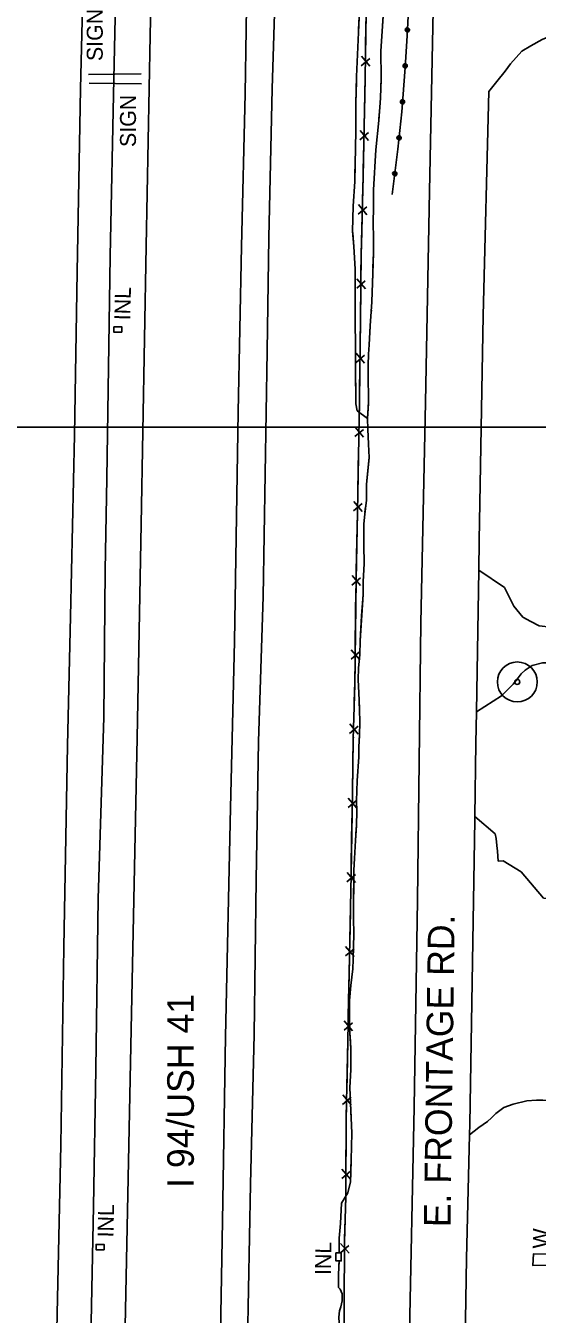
# Model space of a CAD drawing. Extents: x 591954 to 597000, y 198576 to 213500.
# Drawn here: x 594130.7 to 594323, y 209666.9 to 210150.7 of the extents above; entities that cross this region are included whole.
import ezdxf

# ---------------------------------------------------------------- set-up
doc = ezdxf.new("R2010")
doc.units = 0
for name, color, linetype in [('1', 7, 'Continuous'), ('Level 10', 7, 'Continuous'), ('Level 11', 7, 'Continuous'), ('Level 14', 7, 'Continuous'), ('Level 15', 7, 'Continuous'), ('Level 17', 7, 'Continuous'), ('Level 19', 7, 'Continuous'), ('Level 6', 7, 'Continuous')]:
    doc.layers.add(name, color=color, linetype=linetype)

msp = doc.modelspace()

# ---------------------------------------------------------------- linework, layer by layer
at = {"layer": 'Level 10'}
msp.add_line((593000, 210000), (595000, 210000), dxfattribs=at)
msp.add_line((593000, 210000), (595000, 210000), dxfattribs=at)
msp.add_line((593000, 210000), (595000, 210000), dxfattribs=at)
at = {"layer": 'Level 11'}
for points in [[(594273.55, 209571.74), (594274.89, 209654.31), (594276.74, 209744.69), (594278, 209822.45), (594279.28, 209926.53), (594280.94, 210009.26), (594282.49, 210088.62), (594284.08, 210168.96), (594285.71, 210241.93), (594286.96, 210300.65), (594288.06, 210363.42), (594289.4, 210423.97), (594290.55, 210476.1)], [(594218.89, 210465.12), (594217.58, 210375.18), (594215.96, 210285.74), (594214.35, 210198.11), (594213.19, 210125.12), (594211.87, 210067.8), (594210.6, 210005.81), (594209.2, 209919.46), (594207.71, 209857.09), (594205.78, 209771.22), (594204.63, 209701.91), (594203.03, 209611.16), (594202.11, 209564.73)], [(594229.6, 210467.1), (594228.81, 210411.39), (594227.76, 210348.66), (594227.11, 210308.31), (594225.62, 210249.63), (594225.06, 210183.61), (594223.38, 210126.98), (594222.13, 210071.24), (594221.41, 210028.51), (594219.93, 209936.36), (594218.23, 209881.96), (594217.35, 209830.08), (594216.59, 209771.99), (594215.22, 209715.78), (594214.05, 209656.51), (594213.29, 209597.34)], [(594157.59, 210460.37), (594156.27, 210405.15), (594155.43, 210336.18), (594154.34, 210277.94), (594153.25, 210209.33), (594151.28, 210127.01), (594150.06, 210058.26), (594149.03, 209996.98), (594147.49, 209928.92), (594146.44, 209880.43), (594145.09, 209804.76), (594143.95, 209730.46), (594142.54, 209667.26), (594140.73, 209577.01), (594140.2, 209556.9)], [(594166, 209557.94), (594167.75, 209643.84), (594170.38, 209773.79), (594172.65, 209883.33), (594174.11, 209963.62), (594175.98, 210067.92), (594177.49, 210147.09), (594179.2, 210230.98), (594180.76, 210311.04), (594181.64, 210378.28), (594183.44, 210463.91)], [(594304.79, 210126.06), (594307.78, 210129.8), (594310.98, 210133.64), (594312.9, 210136.35), (594317.24, 210141.13), (594320.57, 210143.14), (594324.82, 210145.51), (594329.4, 210147.39), (594336.95, 210148.97), (594341.65, 210149.27), (594346.9, 210149.18), (594352.54, 210149.29), (594362.71, 210149.41), (594372.32, 210149.04), (594384.72, 210148.78), (594393.02, 210148.51), (594401.62, 210148.25), (594412.63, 210148.22), (594424.24, 210148), (594440.5, 210147.57), (594455.13, 210147.52), (594468.18, 210147.38), (594489.76, 210146.92), (594505.8, 210146.76)], [(594304.79, 210126.06), (594302.63, 210041.95), (594301.15, 209957.42), (594300.98, 209946.26)], [(594300.98, 209946.26), (594300.17, 209893.07)], [(594300.17, 209893.07), (594299.95, 209881.39), (594299.51, 209853.84)], [(594299.51, 209853.84), (594299.49, 209852.57), (594297.58, 209738.34), (594297.49, 209734.27)], [(594297.49, 209734.27), (594296.41, 209687.83), (594295.15, 209611.05), (594294.44, 209564.67)]]:
    msp.add_lwpolyline(points, dxfattribs=at)
at = {"layer": 'Level 14'}
for points in [[(594174.05, 210132.63), (594154.37, 210132.46)], [(594154.58, 210129.11), (594174.28, 210128.86)]]:
    msp.add_lwpolyline(points, dxfattribs=at)
at = {"layer": 'Level 15'}
for p, q in [((594256.82, 210135.71), (594260.04, 210138.45)), ((594260.06, 210135.48), (594256.88, 210139.25)), ((594259.56, 210107.62), (594256.39, 210111.4)), ((594256.32, 210107.85), (594259.55, 210110.59)), ((594255.68, 210080.02), (594258.93, 210082.72)), ((594258.91, 210079.76), (594255.78, 210083.56)), ((594255.16, 210052.13), (594258.35, 210054.9)), ((594258.4, 210051.94), (594255.19, 210055.68)), ((594254.87, 210024.28), (594258.08, 210027.04)), ((594258.11, 210024.07), (594254.91, 210027.83)), ((594257.68, 209996.2), (594254.51, 209999.98)), ((594254.44, 209996.43), (594257.66, 209999.17)), ((594253.91, 209968.58), (594257.13, 209971.31)), ((594257.14, 209968.34), (594253.98, 209972.13)), ((594253.33, 209940.72), (594256.55, 209943.47)), ((594256.57, 209940.5), (594253.39, 209944.27)), ((594253.01, 209912.86), (594256.21, 209915.61)), ((594256.25, 209912.65), (594253.05, 209916.4)), ((594252.39, 209885.02), (594255.64, 209887.73)), ((594255.63, 209884.77), (594252.49, 209888.57)), ((594251.9, 209857.15), (594255.11, 209859.9)), ((594255.13, 209856.93), (594251.95, 209860.7)), ((594251.45, 209829.3), (594254.67, 209832.04)), ((594254.68, 209829.07), (594251.51, 209832.85)), ((594250.91, 209801.45), (594254.13, 209804.18)), ((594254.14, 209801.21), (594250.97, 209804.99)), ((594250.35, 209773.6), (594253.58, 209776.33)), ((594253.59, 209773.36), (594250.43, 209777.14)), ((594249.82, 209745.74), (594253.04, 209748.47)), ((594253.05, 209745.51), (594249.89, 209749.29)), ((594249.54, 209717.86), (594252.74, 209720.63)), ((594252.78, 209717.67), (594249.57, 209721.41)), ((594252.26, 209689.84), (594249, 209693.54)), ((594249.02, 209689.99), (594252.17, 209692.8))]:
    msp.add_line(p, q, dxfattribs=at)
for points in [[(594153.2, 209567.1), (594154.78, 209639.18), (594156.21, 209707.43), (594157.11, 209758.95), (594157.96, 209822.97), (594160.01, 209891.01), (594160.63, 209946.29), (594161.15, 209980.67), (594162.5, 210064.26), (594163.88, 210130.78), (594165.43, 210205.33), (594167.18, 210293.06), (594170.42, 210440.17), (594170.79, 210474.62)], [(594249.18, 209567.28), (594249.81, 209600.28), (594250.18, 209624.19), (594250.23, 209643.38), (594250.41, 209667.56), (594250.4, 209679.71), (594250.55, 209684.83), (594250.49, 209694), (594250.99, 209711.18), (594251.22, 209740.89), (594251.78, 209769.76), (594252.41, 209801.43), (594253, 209831.98), (594253.48, 209862.71), (594253.83, 209882.81), (594254.4, 209903.35), (594254.86, 209942.67), (594255.54, 209974.83), (594256.2, 210010.12), (594256.58, 210041.17), (594256.76, 210064.81), (594257.57, 210094.06), (594258.25, 210131.31), (594258.9, 210171.78)], [(594258.41, 210140.93), (594258.59, 210152.25)], [(594258.13, 210124.4), (594258.25, 210131.31), (594258.3, 210134.35)], [(594257.92, 210113.08), (594258.13, 210124.4)], [(594257.61, 210096.54), (594257.8, 210106.5)], [(594257.32, 210085.22), (594257.57, 210094.06), (594257.61, 210096.54)], [(594256.86, 210068.69), (594257.14, 210078.64)], [(594256.7, 210057.37), (594256.76, 210064.81), (594256.86, 210068.69)], [(594256.57, 210040.83), (594256.58, 210041.17), (594256.65, 210050.79)], [(594256.43, 210029.51), (594256.57, 210040.83)], [(594166.86, 210035.63), (594166.86, 210037.62), (594163.86, 210037.62), (594163.87, 210035.62), (594166.86, 210035.63)], [(594256.23, 210012.98), (594256.35, 210022.93)], [(594256.04, 210001.66), (594256.2, 210010.12), (594256.23, 210012.98)], [(594255.73, 209985.12), (594255.92, 209995.08)], [(594255.51, 209973.8), (594255.54, 209974.83), (594255.73, 209985.12)], [(594255.17, 209957.27), (594255.38, 209967.22)], [(594254.93, 209945.95), (594255.17, 209957.27)], [(594254.7, 209929.41), (594254.82, 209939.37)], [(594254.57, 209918.09), (594254.7, 209929.41)], [(594254.35, 209901.55), (594254.4, 209903.35), (594254.49, 209911.51)], [(594254.04, 209890.24), (594254.35, 209901.55)], [(594253.67, 209873.7), (594253.83, 209882.81), (594253.86, 209883.65)], [(594253.48, 209862.38), (594253.48, 209862.71), (594253.67, 209873.7)], [(594253.22, 209845.84), (594253.37, 209855.8)], [(594253.04, 209834.52), (594253.22, 209845.84)], [(594252.73, 209817.99), (594252.92, 209827.94)], [(594252.51, 209806.67), (594252.73, 209817.99)], [(594252.18, 209790.13), (594252.38, 209800.09)], [(594251.96, 209778.82), (594252.18, 209790.13)], [(594251.64, 209762.28), (594251.78, 209769.76), (594251.83, 209772.23)], [(594251.42, 209750.96), (594251.64, 209762.28)], [(594251.17, 209734.42), (594251.22, 209740.89), (594251.29, 209744.38)], [(594251.08, 209723.1), (594251.17, 209734.42)], [(594250.86, 209706.57), (594250.99, 209711.18), (594251.03, 209716.52)], [(594250.53, 209695.25), (594250.86, 209706.57)], [(594160.14, 209691.15), (594160.14, 209693.15), (594157.14, 209693.15), (594157.14, 209691.15), (594160.14, 209691.15)], [(594249.28, 209689.98), (594247.29, 209689.98), (594247.29, 209686.98), (594249.29, 209686.98), (594249.28, 209689.98)], [(594250.4, 209678.71), (594250.4, 209679.71), (594250.55, 209684.83), (594250.52, 209688.67)], [(594329.65, 209685.37), (594321.35, 209685.2), (594321.53, 209689.57), (594329.99, 209689.48)], [(594250.41, 209667.39), (594250.41, 209667.56), (594250.4, 209678.71)]]:
    msp.add_lwpolyline(points, dxfattribs=at)
at = {"layer": 'Level 17'}
for points in [[(594271.81, 210231.49), (594272.43, 210222.56), (594272.72, 210216.6), (594273.25, 210204.3), (594274.59, 210174.79), (594274.59, 210167.6), (594274.58, 210156.75), (594274.06, 210146.88), (594273.28, 210135.05), (594272.04, 210118.38), (594270.6, 210104.43), (594268.4, 210087.29)], [(594271.81, 210231.49), (594272.43, 210222.56), (594272.72, 210216.6), (594273.25, 210204.3), (594274.59, 210174.79), (594274.59, 210167.6), (594274.58, 210156.75), (594274.06, 210146.88), (594273.28, 210135.05), (594272.04, 210118.38), (594270.6, 210104.43), (594268.4, 210087.29)], [(594310.72, 209939.83), (594314.24, 209932.76), (594317.61, 209928.68), (594320.58, 209927.05), (594323.65, 209925.43), (594341.2, 209923.44), (594363.26, 209922.79), (594366.98, 209923.95), (594368.66, 209925.8), (594370.03, 209928.53), (594373.01, 209937.17), (594375.26, 209944.65), (594377.98, 209951.03), (594379.67, 209952.84), (594382.41, 209955.87), (594384.24, 209960.49), (594384.78, 209963.83), (594384.74, 209964.52), (594388.57, 209972.22), (594390.14, 209976.45), (594390.83, 209989.93)], [(594310.72, 209939.83), (594300.98, 209946.26)], [(594345.21, 209906.4), (594345.01, 209909.17), (594344.01, 209910.49), (594342.3, 209911.21), (594340.13, 209911.5), (594324.95, 209911.46), (594321.12, 209910.57), (594318.45, 209908.71), (594316.91, 209907.33), (594315.44, 209905.42), (594313.99, 209903.48), (594309.58, 209899.17)], [(594300.17, 209893.07), (594309.58, 209899.17)], [(594299.51, 209853.84), (594307.11, 209847.29), (594307.53, 209845.58), (594307.75, 209842.89), (594308.06, 209840.82), (594308.32, 209837.08)], [(594344.81, 209779.59), (594344.33, 209775.04), (594343.99, 209773.44), (594343.07, 209772.32), (594342.35, 209771.68), (594335.67, 209771.91), (594335.71, 209777.61), (594340.39, 209777.37), (594340.53, 209822.5), (594325.38, 209823.16), (594316.97, 209832.98), (594310.14, 209837.12), (594308.32, 209837.08)], [(594307.47, 209742.31), (594310.4, 209744.5), (594313.93, 209745.75), (594319.05, 209747.02), (594322.68, 209747.34), (594325.1, 209747.32), (594330.29, 209747.24), (594333.64, 209747.36), (594336.43, 209746.61), (594338.64, 209745.36), (594341.17, 209743.3), (594342.74, 209741.69), (594343.63, 209740.57), (594345.26, 209738.83)], [(594305.73, 209740.73), (594304.22, 209739.35), (594301.06, 209737.05), (594297.49, 209734.27)], [(594305.73, 209740.73), (594307.47, 209742.31)]]:
    msp.add_lwpolyline(points, dxfattribs=at)
for centre, major_axis, ratio in [((594274.18, 210149.19), (-0.041, -0.789), 0.999884), ((594274.18, 210149.19), (-0.065, -0.393), 0.999862), ((594273.32, 210135.66), (0.788, -0.052), 0.999681), ((594273.32, 210135.66), (0.392, -0.07), 0.99971), ((594272.32, 210122.13), (-0.058, -0.788), 0.999785), ((594272.32, 210122.13), (-0.073, -0.391), 0.999759), ((594271.03, 210108.63), (-0.081, -0.786), 0.999726), ((594271.03, 210108.63), (-0.084, -0.389), 0.999828), ((594269.41, 210095.16), (0.783, -0.1), 0.999903), ((594269.41, 210095.16), (0.387, -0.094), 0.999304)]:
    msp.add_ellipse(centre, major_axis=major_axis, ratio=ratio, dxfattribs=at)
at = {"layer": 'Level 19'}
for points in [[(594257.14, 210179.18), (594255.74, 210148.17), (594255.03, 210131.67), (594254.8, 210121.37), (594254.78, 210111.27), (594254.4, 210092.26), (594253.79, 210082.98), (594253.55, 210073.54), (594254.05, 210067.77), (594254.55, 210059.36), (594254.58, 210053.08), (594254.49, 210045.58), (594254.72, 210024.7), (594254.73, 210008.77), (594255.26, 210006.16), (594259.16, 210003.23)], [(594264.37, 210131.12), (594264.18, 210141.21), (594265.87, 210165.68)], [(594265.48, 210160.07), (594264.18, 210141.21), (594264.37, 210131.12)], [(594255.95, 210152.75), (594255.74, 210148.17), (594255.03, 210131.67), (594254.86, 210123.77)], [(594248.47, 209690.13), (594248.57, 209695.53), (594249.04, 209700.98), (594249.45, 209708.62), (594251.78, 209712.49), (594252.73, 209716.69), (594252.85, 209719.86), (594253.32, 209734.98), (594252.56, 209752.02), (594252.96, 209758.69), (594252.88, 209766.51), (594252.59, 209772.56), (594252.46, 209777.65), (594252.42, 209784.68), (594252.96, 209790.41), (594253.66, 209796.61), (594253.77, 209800.07), (594254.02, 209809.73), (594253.95, 209815.58), (594253.98, 209833.66), (594254.25, 209838.1), (594254.65, 209844.76), (594254.98, 209850.39), (594255.11, 209855.86), (594255.02, 209859.64), (594255.32, 209867.15), (594255.94, 209876.16), (594255.97, 209879.89), (594256.23, 209884.6), (594256.35, 209888.92), (594256.12, 209894.34), (594255.89, 209900.3), (594255.72, 209905.15), (594255.8, 209909.67), (594256.29, 209914.52), (594256.37, 209919.83), (594257.49, 209937.14), (594257.57, 209941.88), (594257.9, 209948.78), (594257.78, 209955.63), (594257.75, 209963.69), (594258.12, 209967.32), (594258.74, 209972.57), (594258.76, 209978.43), (594259.84, 209988.64), (594259.57, 209993.6), (594259.29, 209999.29), (594259.16, 210003.23), (594259.58, 210009.52), (594259.46, 210020.05), (594259.37, 210023.23), (594259.5, 210027.36), (594259.75, 210030.95), (594260.23, 210038.01), (594260.82, 210046.99), (594261.12, 210057.65), (594261.44, 210065.46), (594261.41, 210070.43), (594261.32, 210077.16), (594261.42, 210082.05), (594261.38, 210089.05), (594262.32, 210104.11), (594263.39, 210115.09), (594264.01, 210123.55), (594264.37, 210131.12)], [(594264.3, 210129.76), (594264.21, 210127.76)], [(594264.02, 210123.76), (594264.01, 210123.55), (594263.88, 210121.77)], [(594254.8, 210119.77), (594254.79, 210117.77)], [(594263.59, 210117.78), (594263.39, 210115.09), (594262.32, 210104.11), (594261.38, 210089.05), (594261.38, 210088.87)], [(594254.79, 210113.77), (594254.78, 210111.77)], [(594254.71, 210107.77), (594254.67, 210105.77)], [(594254.59, 210101.77), (594254.4, 210092.26), (594253.79, 210082.98), (594253.55, 210073.54), (594253.62, 210072.8)], [(594261.38, 210088.87), (594261.42, 210082.05), (594261.32, 210077.16), (594261.41, 210070.43), (594261.44, 210065.46), (594261.21, 210059.87)], [(594253.62, 210072.8), (594254.05, 210067.77), (594254.55, 210059.36), (594254.58, 210053.08), (594254.49, 210045.58), (594254.51, 210043.83)], [(594261.07, 210055.88), (594261.02, 210053.88)], [(594260.9, 210049.88), (594260.85, 210047.88)], [(594260.62, 210043.89), (594260.48, 210041.89)], [(594254.55, 210039.83), (594254.57, 210037.83)], [(594254.62, 210033.83), (594254.64, 210031.83)], [(594260.22, 210037.9), (594259.75, 210030.95), (594259.5, 210027.36), (594259.37, 210023.23), (594259.46, 210020.05), (594259.58, 210009.52), (594259.54, 210008.93)], [(594254.68, 210027.83), (594254.7, 210025.83)], [(594254.72, 210021.83), (594254.73, 210008.77), (594255.26, 210006.16), (594259.16, 210003.23)], [(594259.54, 210008.93), (594259.16, 210003.23), (594259.29, 209999.29), (594259.57, 209993.6), (594259.84, 209988.64), (594258.93, 209980.01)], [(594258.75, 209976.02), (594258.75, 209974.02)], [(594258.44, 209970.03), (594258.2, 209968.05)], [(594257.79, 209964.07), (594257.75, 209963.69), (594257.75, 209962.07)], [(594257.77, 209958.07), (594257.78, 209955.63), (594257.9, 209948.78), (594257.57, 209941.88), (594257.49, 209937.14), (594256.97, 209929.1)], [(594256.97, 209929.1), (594256.37, 209919.83), (594256.29, 209914.52), (594255.8, 209909.67), (594255.72, 209905.15), (594255.89, 209900.3), (594255.9, 209900.15)], [(594256.05, 209896.15), (594256.12, 209894.34), (594256.13, 209894.15)], [(594256.3, 209890.15), (594256.35, 209888.92), (594256.33, 209888.16)], [(594256.21, 209884.16), (594256.1, 209882.16)], [(594255.96, 209878.17), (594255.94, 209876.16), (594255.32, 209867.15), (594255.02, 209859.64), (594255.11, 209855.86), (594254.98, 209850.39), (594254.92, 209849.2)], [(594254.92, 209849.2), (594254.65, 209844.76), (594254.25, 209838.1), (594253.98, 209833.66), (594253.96, 209820.23)], [(594253.95, 209816.23), (594253.95, 209815.58), (594253.97, 209814.23)], [(594254.02, 209810.23), (594254.02, 209809.73), (594253.98, 209808.23)], [(594253.88, 209804.23), (594253.82, 209802.23)], [(594253.71, 209798.23), (594253.66, 209796.61), (594252.96, 209790.41), (594252.42, 209784.68), (594252.46, 209777.65), (594252.59, 209772.56), (594252.74, 209769.3)], [(594252.74, 209769.3), (594252.88, 209766.51), (594252.96, 209758.69), (594252.56, 209752.02), (594253.08, 209740.33)], [(594253.26, 209736.33), (594253.32, 209734.98), (594253.3, 209734.33)], [(594253.18, 209730.34), (594253.11, 209728.34)], [(594252.99, 209724.34), (594252.93, 209722.34)], [(594252.79, 209718.34), (594252.73, 209716.69), (594251.78, 209712.49), (594249.45, 209708.62), (594249.04, 209700.98), (594248.57, 209695.53), (594248.47, 209690.13)], [(594248.46, 209665.85), (594248.69, 209668.26), (594249.2, 209669.78), (594249.7, 209671.97), (594249.65, 209674.58), (594248.91, 209676.3), (594248.32, 209677.01), (594248.23, 209679.62), (594248.31, 209681.82), (594248.48, 209686.96)], [(594248.45, 209685.97), (594248.39, 209683.97)], [(594248.25, 209679.97), (594248.23, 209679.62), (594248.29, 209677.97)], [(594249.65, 209674.34), (594249.7, 209672.34)], [(594248.76, 209668.47), (594248.69, 209668.26), (594248.46, 209665.85), (594248.92, 209657.49), (594248.34, 209648.18), (594248.2, 209641.89), (594248.29, 209639.52)]]:
    msp.add_lwpolyline(points, dxfattribs=at)
at = {"layer": 'Level 6'}
for radius in [7.5, 7.5, 0.96, 0.96]:
    msp.add_circle((594315.48, 209904.35), radius, dxfattribs=at)

# ---------------------------------------------------------------- texts
at = {"layer": '1'}
for s, rotation, p in [('E. FRONTAGE RD.', 89.217, (594290.36, 209699.57)), ('I 94/USH 41', 90, (594193.9, 209714.37))]:
    msp.add_text(s, height=10, rotation=rotation, dxfattribs=at).set_placement(p)
at = {"layer": 'Level 14'}
for p in [(594159.66, 210137.45), (594172.15, 210105.17)]:
    msp.add_text('SIGN', height=6, rotation=90, dxfattribs=at).set_placement(p)
at = {"layer": 'Level 15'}
for s, rotation, p in [('INL', 88.7838, (594170.01, 210040.09)), ('INL', 88.7838, (594163.68, 209695.72)), ('W', 89.144, (594327.28, 209691.56)), ('INL', 89.021, (594245.43, 209681.62))]:
    msp.add_text(s, height=6, rotation=rotation, dxfattribs=at).set_placement(p)

doc.saveas('drawing.dxf')
